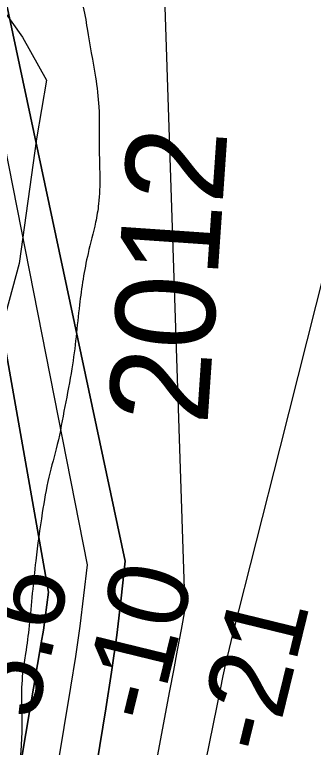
# Model space of a CAD drawing. Extents: x 3297716 to 3335574, y 688621 to 713991.
# Drawn here: x 3321852 to 3322101, y 700063 to 700676 of the extents above; entities that cross this region are included whole.
import ezdxf

# ---------------------------------------------------------------- set-up
doc = ezdxf.new("R2010")
doc.units = 0
for name, color, linetype in [('V-RIVR-EDGE', 7, 'Continuous'), ('V-RIVR-IDEN', 7, 'Continuous'), ('V-RIVR-RANG', 7, 'Continuous'), ('V-RRAP-FSHR', 7, 'Continuous'), ('V-TOPO-DPTH', 7, 'Continuous'), ('V-TOPO-MINR', 7, 'Continuous'), ('V-TOPO-WATR', 7, 'Continuous')]:
    doc.layers.add(name, color=color, linetype=linetype)

msp = doc.modelspace()

# ---------------------------------------------------------------- linework, layer by layer
at = {"layer": 'V-RIVR-EDGE'}
msp.add_spline([(3321618.45, 701061.3), (3321639.17, 701040.92), (3321661.92, 701020.55), (3321674.32, 701007.67), (3321694.16, 700986.07), (3321717.72, 700957.41), (3321720.61, 700953.26), (3321724.75, 700950.76), (3321726.82, 700949.51), (3321730.12, 700946.19), (3321742.93, 700927.09), (3321753.65, 700905.93), (3321756.11, 700893.9), (3321759.81, 700884.36), (3321768.06, 700867.34), (3321776.73, 700853.23), (3321786.64, 700837.46), (3321794.49, 700827.9), (3321804.41, 700817.1), (3321812.69, 700810.04), (3321821.8, 700809.18), (3321830.09, 700806.68), (3321833.39, 700803.77), (3321835.87, 700798.79), (3321840.83, 700792.97), (3321849.52, 700787.56), (3321852, 700783.83), (3321866.46, 700765.14), (3321875.54, 700751.02), (3321880.08, 700741.06), (3321885.01, 700725.72), (3321889.55, 700717), (3321895.75, 700710.35), (3321901.94, 700699.15), (3321908.12, 700684.63), (3321912.22, 700664.31), (3321919.16, 700623.67), (3321922, 700598.79), (3321922.33, 700564.8), (3321921.8, 700517.55), (3321919.28, 700502.22), (3321912.99, 700476.13), (3321905.84, 700433.04), (3321899.49, 700379.59), (3321893.61, 700348.1), (3321887.31, 700316.2), (3321880.2, 700288.86), (3321874.74, 700259.03), (3321869.25, 700218.84), (3321863.73, 700164.56), (3321860.77, 700141.35), (3321859.51, 700133.9), (3321857.38, 700109.86), (3321857.72, 700080.85), (3321854.3, 700038.58), (3321847.95, 699987.61), (3321847.83, 699937.46), (3321848.6, 699913.83), (3321849.33, 699873.21), (3321853.78, 699830.51), (3321854.96, 699803.15), (3321853.26, 699786.99), (3321851.54, 699762.54), (3321847.36, 699747.63), (3321844.45, 699743.9), (3321843.17, 699728.57), (3321839.41, 699718.22), (3321831.1, 699708.71), (3321827.36, 699705.81), (3321826.94, 699701.67), (3321826.9, 699687.16), (3321823.15, 699678.88), (3321813.6, 699670.62), (3321798.66, 699664.44), (3321785.76, 699644.16), (3321779.93, 699632.57), (3321773.21, 699598.6), (3321768.1, 699540.58), (3321765.15, 699519.86), (3321762.59, 699492.93), (3321757.53, 699458.54), (3321751.27, 699439.49), (3321741.26, 699415.47), (3321732.08, 699391.04), (3321722.08, 699368.27), (3321716.24, 699354.61), (3321712.46, 699334.72), (3321711.17, 699313.17), (3321708.16, 699269.24), (3321710.2, 699258.88), (3321713.08, 699250.99), (3321718.86, 699240.62), (3321727.54, 699231.89), (3321733.75, 699226.9), (3321735.8, 699219.85), (3321729.5, 699186.29), (3321720.32, 699159.37), (3321709.07, 699134.53), (3321700.31, 699115.49), (3321685.36, 699100.6), (3321679.12, 699094.4), (3321674.96, 699087.37), (3321674.54, 699083.64), (3321670.34, 699063.75), (3321660.32, 699031.86), (3321651.17, 699018.62), (3321638.28, 699002.49), (3321632.02, 698987.58), (3321625.76, 698968.12), (3321619.46, 698936.22), (3321615.66, 698908.04), (3321607.29, 698875.32), (3321593.49, 698825.61), (3321583.49, 698805.33), (3321580.14, 698792.07), (3321580.11, 698777.57), (3321580.08, 698768.03), (3321572.16, 698748.16), (3321567.94, 698717.91), (3321559.1, 698663.64), (3321555.74, 698647.06), (3321554.07, 698638.36), (3321550.73, 698631.74), (3321551.53, 698617.65), (3321548.59, 698601.9), (3321548.13, 698586.15), (3321543.97, 698577.46), (3321538.14, 698566.28), (3321534.37, 698551.37), (3321535.17, 698541.42), (3321533.49, 698532.72), (3321521.4, 698502.08), (3321503.45, 698451.14), (3321490.53, 698421.75), (3321481.38, 698409.33), (3321476.81, 698403.96), (3321474.3, 698395.26), (3321466.79, 698374.55), (3321458.45, 698355.09), (3321454.28, 698343.91), (3321453.02, 698339.36), (3321455.92, 698336.45), (3321456.74, 698333.13), (3321454.65, 698329.4), (3321448.83, 698321.96), (3321440.11, 698313.69), (3321430.98, 698308.32), (3321420.6, 698301.3), (3321418.1, 698296.34), (3321412.68, 698284.33), (3321407.28, 698277.71), (3321395.61, 698252.46), (3321375.16, 698198.21), (3321359.31, 698158.46), (3321345.97, 698126.16), (3321337.19, 698093.85), (3321334.25, 698078.94), (3321334.23, 698070.24), (3321336.69, 698059.45), (3321328.74, 698032.12), (3321314.56, 697996.09), (3321306.62, 697968.76), (3321301.21, 697958.41), (3321293.31, 697951.38), (3321284.15, 697933.99), (3321274.57, 697915.37), (3321271.23, 697904.6), (3321272.45, 697893.82), (3321272.42, 697881.8), (3321266.57, 697862.33), (3321256.95, 697828.37), (3321254.44, 697817.6), (3321249.85, 697808.08), (3321241.51, 697787.79), (3321233.61, 697774.54), (3321226.53, 697762.13), (3321220.27, 697745.56), (3321216.1, 697733.97), (3321215.67, 697727.34), (3321217.73, 697725.67), (3321219.8, 697723.6), (3321219.37, 697718.62), (3321208.12, 697691.71), (3321197.7, 697668.11), (3321194.79, 697666.04), (3321191.06, 697666.05), (3321191.45, 697656.52), (3321188.95, 697651.55), (3321185.63, 697649.07), (3321180.24, 697647.84), (3321181.04, 697635.82), (3321179.37, 697630.85), (3321174.8, 697625.89), (3321172.29, 697619.26), (3321170.2, 697612.22), (3321164.33, 697585.71), (3321162.65, 697577.01), (3321158.92, 697575.78), (3321154.35, 697570.81), (3321148.51, 697557.56), (3321144.77, 697550.53), (3321143.91, 697539.34), (3321140.58, 697535.62), (3321134.77, 697529.41), (3321132.68, 697525.27), (3321128.5, 697509.53), (3321122.64, 697486.75), (3321103.06, 697447.42), (3321100.98, 697441.63), (3321100.95, 697432.92), (3321091.79, 697415.12), (3321084.3, 697404.36), (3321071.4, 697382.01), (3321064.34, 697376.64), (3321056.87, 697372.93), (3321048.14, 697363.42), (3321041.07, 697351), (3321031.9, 697332.37), (3321023.56, 697312.08), (3321015.63, 697288.06), (3321006.43, 697254.51), (3320994.76, 697229.67), (3320983.51, 697207.32), (3320979.36, 697203.6), (3320975.6, 697193.66), (3320968.09, 697172.54), (3320962.64, 697145.61), (3320955.95, 697122.42), (3320943.84, 697086.8), (3320940.48, 697069.4), (3320936.31, 697061.12), (3320926.34, 697048.71), (3320920.93, 697043.34), (3320909.64, 697002.33), (3320899.61, 696969.2), (3320887.51, 696935.24), (3320880.84, 696920.33), (3320879.58, 696912.46), (3320883.28, 696900.43), (3320882.85, 696894.63), (3320876.18, 696878.07), (3320871.56, 696854.04), (3320866.95, 696835.81), (3320859.86, 696815.94), (3320857.35, 696806.82), (3320853.17, 696794.4), (3320849.83, 696784.46), (3320847.3, 696766.64), (3320843.13, 696755.46), (3320836.06, 696746.78), (3320830.23, 696736.43), (3320825.62, 696714.06), (3320819.78, 696699.98), (3320814.39, 696700.82), (3320813.53, 696688.39), (3320798.51, 696648.22), (3320788.51, 696625.45), (3320782.7, 696621.73), (3320776.44, 696606.83), (3320773.11, 696599.38), (3320766.05, 696592.76), (3320752.32, 696573.31), (3320739.41, 696550.14), (3320720.25, 696512.05), (3320700.68, 696473.55), (3320668.58, 696401.51), (3320646.49, 696351.83), (3320619.82, 696291.38), (3320606.9, 696264.05), (3320587.72, 696216.85), (3320576.88, 696191.59), (3320559.79, 696152.26), (3320552.68, 696128.24), (3320546.41, 696106.29), (3320536.39, 696076.47), (3320526.77, 696040.43), (3320506.73, 695984.11), (3320462.47, 695850.34), (3320450.34, 695806.02), (3320441.99, 695784.08), (3320420.24, 695702.06), (3320413.95, 695672.23), (3320409.31, 695639.92), (3320408.02, 695624.17), (3320406.74, 695608.42), (3320408.37, 695594.32), (3320410.83, 695583.96), (3320416.18, 695571.92), (3320421.98, 695567.35), (3320430.26, 695563.18), (3320436.88, 695558.19), (3320439.76, 695552.38), (3320445.95, 695539.93), (3320448.82, 695529.15), (3320449.62, 695514.64), (3320448.35, 695507.18), (3320445.85, 695499.32), (3320439.61, 695490.63), (3320432.95, 695478.62), (3320425.04, 695464.14), (3320423.36, 695454.61), (3320416.68, 695438.87), (3320407.94, 695423.56), (3320400.05, 695416.95), (3320392.16, 695411.99), (3320377.64, 695405.4), (3320369.77, 695408.32), (3320357.76, 695410.42), (3320346.57, 695411.28), (3320320.43, 695400.15), (3320298.01, 695386.53), (3320249, 695343.13), (3320201.63, 695295.58), (3320188.34, 695286.49), (3320177.97, 695282.37), (3320168.43, 695279.5), (3320163.44, 695274.95), (3320158.02, 695258.8), (3320150.48, 695228.14), (3320140.07, 695207.45), (3320125.48, 695174.32), (3320115.05, 695149.48), (3320110.04, 695134.99), (3320108.37, 695129.6), (3320108.36, 695125.87), (3320112.48, 695115.91), (3320113.71, 695108.45), (3320113.28, 695102.65), (3320106.62, 695091.47), (3320104.12, 695086.92), (3320100.38, 695081.54), (3320098.3, 695077.82), (3320098.29, 695074.91), (3320104.89, 695063.71), (3320105.7, 695055.41), (3320108.15, 695041.32), (3320112.69, 695030.11), (3320122.19, 695016.41), (3320128.39, 695010.18), (3320133.76, 695004.36), (3320135.82, 694999.39), (3320135.81, 694993.17), (3320132.46, 694981.16), (3320110.39, 694941.42), (3320095, 694917.83), (3320080.04, 694902.95), (3320068.41, 694893.44), (3320055.95, 694881.45), (3320033.07, 694848.77), (3319991.89, 694787.94), (3319966.93, 694752.36), (3319939.88, 694710.15), (3319919.91, 694678.69), (3319900.35, 694647.24), (3319884.95, 694618.27), (3319831.21, 694511.88), (3319802.89, 694453.92), (3319782.47, 694411.28), (3319716.3, 694301.19), (3319680.91, 694240.35), (3319651.35, 694187.37), (3319580.16, 694059.05), (3319556.78, 694017.46)], degree=3, dxfattribs=at)
at = {"layer": 'V-RRAP-FSHR'}
msp.add_lwpolyline([(3321345.41, 701196.8), (3321428.96, 701137.28), (3321526.85, 701076.61), (3321587.28, 701024.89), (3321614.32, 700980.63), (3321649.89, 700916.69), (3321681.13, 700860.54), (3321719.05, 700816.96), (3321763.37, 700783.12), (3321802, 700740.2), (3321820.43, 700710.47), (3321858.15, 700657.12), (3321878.22, 700621.05), (3321869.77, 700572.08), (3321855.37, 700467.73), (3321828.18, 700367.54), (3321811.19, 700200.3), (3321797.91, 699955.95), (3321792.43, 699770.43)], dxfattribs=at)
at = {"layer": 'V-TOPO-DPTH'}
for points in [[(3321619.88, 698952.21), (3321656.31, 699082.51), (3321723.94, 699327.82), (3321726.02, 699335.63), (3321728.01, 699343.45), (3321729.86, 699351.31), (3321731.62, 699359.19), (3321749.42, 699442.23), (3321759.69, 699491.7), (3321769.53, 699541.26), (3321778.73, 699590.95), (3321787.5, 699640.71), (3321873.94, 700150.34), (3321875.64, 700160.9), (3321877.21, 700171.48), (3321878.61, 700182.09), (3321879.88, 700192.72), (3321751.51, 700920.29)], [(3321619.88, 698952.21), (3321656.31, 699082.51), (3321723.94, 699327.82), (3321726.02, 699335.63), (3321728.01, 699343.45), (3321729.86, 699351.31), (3321731.62, 699359.19), (3321749.42, 699442.23), (3321759.69, 699491.7), (3321769.53, 699541.26), (3321778.73, 699590.95), (3321787.5, 699640.71), (3321873.94, 700150.34), (3321875.64, 700160.9), (3321877.21, 700171.48), (3321878.61, 700182.09), (3321879.88, 700192.72), (3321751.51, 700920.29)], [(3321701.31, 699000.56), (3321719.98, 699065.06), (3321737.52, 699129.86), (3321754.31, 699194.88), (3321768.06, 699250.1), (3321777.06, 699287.74), (3321785.61, 699325.48), (3321793.48, 699363.38), (3321800.88, 699401.37), (3321906.77, 699972.2), (3321912.34, 700002.85), (3321917.75, 700033.53), (3321922.94, 700064.25), (3321927.98, 700095), (3321932.63, 700125.8), (3321936.91, 700156.64), (3321940.66, 700187.56), (3321944.04, 700218.53), (3321794.71, 700919.85)], [(3321794.71, 700919.85), (3321944.04, 700218.53), (3321940.66, 700187.56), (3321936.91, 700156.64), (3321932.63, 700125.8), (3321927.98, 700095), (3321922.94, 700064.25), (3321917.75, 700033.53), (3321912.34, 700002.85), (3321906.77, 699972.2), (3321800.88, 699401.37), (3321793.48, 699363.38), (3321785.61, 699325.48), (3321777.06, 699287.74), (3321768.06, 699250.1), (3321754.31, 699194.88), (3321737.52, 699129.86), (3321719.98, 699065.06), (3321701.31, 699000.56)], [(3322215.3, 700873.95), (3322163.88, 700671.86), (3322141.12, 700582.28), (3322118.4, 700492.7), (3322095.74, 700403.09), (3322073.13, 700313.48), (3322033.73, 700157.13), (3322030.93, 700145.66), (3322028.23, 700134.17), (3322025.7, 700122.64), (3322023.27, 700111.08), (3322002.2, 700007.09), (3321989.12, 699943.56), (3321975.79, 699880.09), (3321962.07, 699816.7), (3321948.08, 699753.37), (3321856.99, 699346.74), (3321852.29, 699326.54), (3321847.36, 699306.4), (3321842.09, 699286.35), (3321836.59, 699266.36), (3321551.23, 698262.42)], [(3322215.3, 700873.95), (3322163.88, 700671.86), (3322141.12, 700582.28), (3322118.4, 700492.7), (3322095.74, 700403.09), (3322073.13, 700313.48), (3322033.73, 700157.13), (3322030.93, 700145.66), (3322028.23, 700134.17), (3322025.7, 700122.64), (3322023.27, 700111.08), (3322002.2, 700007.09), (3321989.12, 699943.56), (3321975.79, 699880.09), (3321962.07, 699816.7), (3321948.08, 699753.37), (3321856.99, 699346.74), (3321852.29, 699326.54), (3321847.36, 699306.4), (3321842.09, 699286.35), (3321836.59, 699266.36), (3321551.23, 698262.42)]]:
    msp.add_lwpolyline(points, dxfattribs=at)
at = {"layer": 'V-TOPO-MINR'}
for points in [[(3321770.5, 700935.95), (3321912.25, 700215.49), (3321909.31, 700189.87), (3321906.07, 700164.3), (3321902.39, 700138.78), (3321898.41, 700113.3), (3321875.79, 699976.38), (3321859.62, 699882.6), (3321842.6, 699788.97), (3321824.27, 699695.6), (3321805.08, 699602.38), (3321756.35, 699373.69), (3321752.28, 699355.43), (3321748, 699337.23), (3321743.38, 699319.1), (3321738.55, 699301.03), (3321462.88, 698306.89)], [(3321794.71, 700919.85), (3321944.04, 700218.53), (3321940.66, 700187.56), (3321936.91, 700156.64), (3321932.63, 700125.8), (3321927.98, 700095), (3321922.94, 700064.25), (3321917.75, 700033.53), (3321912.34, 700002.85), (3321906.77, 699972.2), (3321800.88, 699401.37), (3321793.48, 699363.38), (3321785.61, 699325.48), (3321777.06, 699287.74), (3321768.06, 699250.1), (3321754.31, 699194.88), (3321737.52, 699129.86), (3321719.98, 699065.06), (3321701.31, 699000.56)], [(3322215.3, 700873.95), (3322163.88, 700671.86), (3322141.12, 700582.28), (3322118.4, 700492.7), (3322095.74, 700403.09), (3322073.13, 700313.48), (3322033.73, 700157.13), (3322030.93, 700145.66), (3322028.23, 700134.17), (3322025.7, 700122.64), (3322023.27, 700111.08), (3322002.2, 700007.09), (3321989.12, 699943.56), (3321975.79, 699880.09), (3321962.07, 699816.7), (3321948.08, 699753.37), (3321856.99, 699346.74), (3321852.29, 699326.54), (3321847.36, 699306.4), (3321842.09, 699286.35), (3321836.59, 699266.36), (3321551.23, 698262.42)], [(3321971.38, 700859.1), (3321993.88, 700178.37), (3321990.7, 700161.3), (3321987.51, 700144.23), (3321984.32, 700127.17), (3321981.12, 700110.11), (3321894.01, 699646.23), (3321883.29, 699590.61), (3321872.21, 699535.06), (3321860.62, 699479.61), (3321848.66, 699424.24), (3321827.83, 699329.89), (3321825.96, 699321.77), (3321824, 699313.67), (3321821.9, 699305.61), (3321819.7, 699297.57), (3321761.57, 699091.82), (3321729.75, 698981.07)]]:
    msp.add_lwpolyline(points, dxfattribs=at)
at = {"layer": 'V-TOPO-WATR'}
msp.add_lwpolyline([(3321751.51, 700920.29), (3321879.88, 700192.72), (3321878.61, 700182.09), (3321877.21, 700171.48), (3321875.64, 700160.9), (3321873.94, 700150.34), (3321787.5, 699640.71), (3321778.73, 699590.95), (3321769.53, 699541.26), (3321759.69, 699491.7), (3321749.42, 699442.23), (3321731.62, 699359.19), (3321729.86, 699351.31), (3321728.01, 699343.45), (3321726.02, 699335.63), (3321723.94, 699327.82), (3321656.31, 699082.51), (3321619.88, 698952.21)], dxfattribs=at)

# ---------------------------------------------------------------- texts
at = {"layer": 'V-RIVR-IDEN'}
msp.add_text('2012', height=83, rotation=86.06336, dxfattribs=at).set_placement((3322012.66, 700331.93))
at = {"layer": 'V-RIVR-RANG'}
for s, p in [('-10', (3321970.81, 700081.07)), ('5.6', (3321868.53, 700083.81)), ('-21', (3322067.38, 700055.01))]:
    msp.add_text(s, height=67, rotation=76.24894, dxfattribs=at).set_placement(p)

doc.saveas('drawing.dxf')
